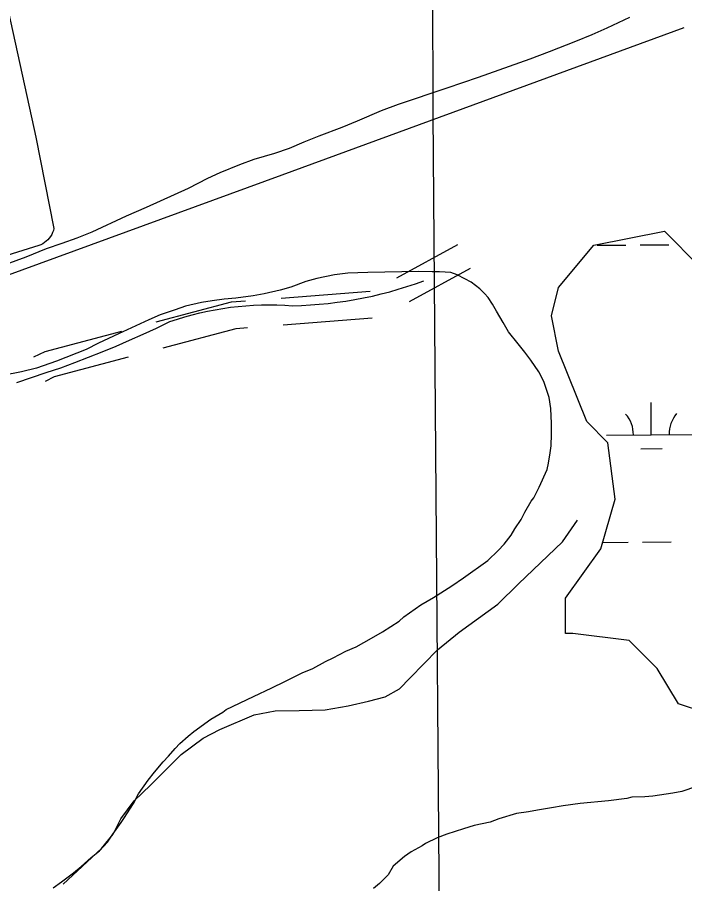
# Model space of a CAD drawing. Extents: x 3540316 to 3578335, y 553172 to 578787.
# Drawn here: x 3559793 to 3560540, y 568389 to 569359 of the extents above; entities that cross this region are included whole.
import ezdxf

# ---------------------------------------------------------------- set-up
doc = ezdxf.new("R2010")
doc.units = 0
for name, color, linetype in [('V-DTCH-CNTR', 7, 'Continuous'), ('V-GRID-MAJR', 7, 'Continuous'), ('V-ROAD-CNTR', 7, 'Continuous'), ('V-SITE-VEGE', 7, 'Continuous'), ('V-TOPO-SHOR', 7, 'Continuous'), ('V-WETL-SWMP', 7, 'Continuous')]:
    doc.layers.add(name, color=color, linetype=linetype)

msp = doc.modelspace()

# ---------------------------------------------------------------- linework, layer by layer
at = {"layer": 'V-DTCH-CNTR'}
for points in [[(3559769.6240000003, 569424.492), (3559813.666, 569224.6190000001), (3559834.132, 569122.393), (3559833.483, 569120.069), (3559832.6240000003, 569117.812), (3559831.566, 569115.6410000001), (3559830.3140000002, 569113.574), (3559828.883, 569111.631), (3559827.2770000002, 569109.8250000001), (3559825.518, 569108.172), (3559823.613, 569106.685), (3559821.5840000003, 569105.376), (3559819.441, 569104.258), (3559817.2090000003, 569103.339), (3559721.414, 569073.661)], [(3559792.568, 568950.169), (3559808.911, 568955.854), (3559825.319, 568961.3420000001), (3559841.793, 568966.635), (3559857.362, 568972.359), (3559872.855, 568978.292), (3559888.264, 568984.432), (3559903.592, 568990.78), (3559918.8310000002, 568997.334), (3559933.98, 569004.0920000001), (3559949.037, 569011.056), (3559963.997, 569018.2220000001), (3559972.255, 569020.986), (3559980.58, 569023.536), (3559988.971, 569025.871), (3559997.417, 569027.986), (3560005.916, 569029.883), (3560014.46, 569031.558), (3560023.0470000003, 569033.012), (3560031.667, 569034.243), (3560040.316, 569035.251), (3560048.989, 569036.031), (3560057.679, 569036.59), (3560066.381, 569036.922), (3560075.089, 569037.028), (3560083.795, 569036.91), (3560092.497, 569036.566), (3560101.187, 569035.9940000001), (3560111.204, 569036.322), (3560121.21, 569036.8690000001), (3560131.202, 569037.637), (3560141.176, 569038.626), (3560151.125, 569039.836), (3560161.046, 569041.268), (3560170.931, 569042.916), (3560180.778, 569044.784), (3560190.58, 569046.8690000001), (3560200.3370000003, 569049.171), (3560210.036, 569051.6900000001), (3560219.68, 569054.42), (3560229.261, 569057.365), (3560238.774, 569060.5210000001), (3560248.213, 569063.886)]]:
    msp.add_lwpolyline(points, dxfattribs=at)
at = {"layer": 'V-GRID-MAJR'}
msp.add_spline([(3560340.269, 558695.246), (3560293.573, 564752.677), (3560246.85, 570813.577), (3560200.127, 576874.4940000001), (3560200.1, 576877.944)], degree=3, dxfattribs=at)
at = {"layer": 'V-ROAD-CNTR'}
for points in [[(3560217.8875258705, 569067.2438391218), (3560286.1863892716, 569104.361764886)], [(3560232.213497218, 569040.8858918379), (3560300.5123606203, 569078.003817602)], [(3560088.33778497, 569044.6378843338), (3560188.041585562, 569052.32486896)], [(3559948.677064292, 569017.966937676), (3560032.93789577, 569040.3658928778), (3560048.455864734, 569041.5628904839)], [(3560090.6437803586, 569014.7259441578), (3560190.34758095, 569022.4129287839)], [(3559956.385048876, 568988.9729956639), (3560037.9878856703, 569010.665952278), (3560050.761860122, 569011.6509503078)], [(3559811.5733385, 568978.802016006), (3559824.325312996, 568984.9100037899), (3559910.020141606, 569007.6909582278)], [(3559824.53331258, 568951.7460701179), (3559834.7492921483, 568956.6400603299), (3559917.72812619, 568978.6970162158)]]:
    msp.add_lwpolyline(points, dxfattribs=at)
at = {"layer": 'V-SITE-VEGE'}
for p, q in [((3560453.549, 569346.938), (3560479.051, 569358.7669999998)), ((3560418.264, 569332.237), (3560436.725, 569339.6)), ((3560436.725, 569339.6), (3560453.549, 569346.938)), ((3560388.9450000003, 569320.355), (3560418.264, 569332.237)), ((3560367.214, 569312.4000000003), (3560388.9450000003, 569320.3550000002)), ((3560309.62, 569291.924), (3560367.214, 569312.4000000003)), ((3560274.296, 569279.956), (3560309.62, 569291.924)), ((3560219.946, 569261.708), (3560274.296, 569279.956)), ((3560200.9390000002, 569254.34), (3560219.946, 569261.708)), ((3560173.7970000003, 569243.033), (3560200.9390000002, 569254.34)), ((3560156.97, 569235.6950000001), (3560173.7970000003, 569243.033)), ((3560130.897, 569226.04), (3560156.97, 569235.6950000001)), ((3560114.065, 569219.2490000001), (3560130.897, 569226.04)), ((3560081.477, 569206.773), (3560097.779, 569212.4640000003)), ((3560097.779, 569212.464), (3560114.065, 569219.2489999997)), ((3560058.095, 569199.887), (3560081.477, 569206.773)), ((3560020.078, 569185.15), (3560042.338, 569194.202)), ((3560042.338, 569194.202), (3560058.095, 569199.887)), ((3560006.512, 569178.951), (3560020.078, 569185.15)), ((3559984.83, 569167.721), (3560006.512, 569178.9510000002)), ((3559937.625, 569146.299), (3559984.83, 569167.721)), ((3559915.3740000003, 569136.7000000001), (3559937.625, 569146.299)), ((3559876.857, 569118.678), (3559915.3740000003, 569136.7000000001)), ((3559860.025, 569111.887), (3559876.857, 569118.678)), ((3559825.792, 569099.933), (3559843.1780000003, 569106.187)), ((3559843.1780000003, 569106.187), (3559860.025, 569111.887)), ((3559802.986, 569090.872), (3559825.792, 569099.9329999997)), ((3559773.103, 569080.071), (3559802.986, 569090.872)), ((3560128.247, 569066.5480000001), (3560116.281, 569063.101)), ((3560148.393, 569070.657), (3560128.247, 569066.5480000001)), ((3560163.11, 569072.504), (3560148.393, 569070.657)), ((3560185.489, 569073.368), (3560163.11, 569072.504)), ((3560242.8140000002, 569074.181), (3560185.489, 569073.3679999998)), ((3560257.5640000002, 569073.845), (3560242.8140000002, 569074.181)), ((3560265.754, 569073.962), (3560257.5640000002, 569073.845)), ((3560278.329, 569073.049), (3560265.754, 569073.962)), ((3560285.4620000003, 569070.419), (3560278.329, 569073.0490000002)), ((3560294.2600000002, 569066.176), (3560285.4620000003, 569070.419)), ((3560301.412, 569062.454), (3560294.2600000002, 569066.176)), ((3560099.4420000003, 569056.855), (3560087.478, 569053.4100000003)), ((3560116.281, 569063.101), (3560099.4420000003, 569056.855)), ((3560310.804, 569054.942), (3560301.412, 569062.454)), ((3560056.989, 569046.969), (3560037.912, 569044.5160000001)), ((3560069.515, 569049.333), (3560056.989, 569046.9690000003)), ((3560087.478, 569053.4100000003), (3560069.515, 569049.333)), ((3560316.339, 569049.56), (3560310.804, 569054.942)), ((3560320.223, 569045.247), (3560316.339, 569049.56)), ((3559999.2090000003, 569039.5970000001), (3559981.2460000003, 569035.519)), ((3560011.198, 569041.405), (3559999.2090000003, 569039.5970000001)), ((3560024.821, 569043.238), (3560011.198, 569041.405)), ((3560037.912, 569044.5160000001), (3560024.821, 569043.238)), ((3560325.244, 569037.6730000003), (3560320.223, 569045.247)), ((3560329.721, 569030.0920000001), (3560325.244, 569037.6730000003)), ((3559969.832, 569031.534), (3559952.987, 569025.8340000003)), ((3559981.2460000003, 569035.519), (3559969.832, 569031.5339999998)), ((3560337.006, 569017.089), (3560329.721, 569030.0920000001)), ((3559940.509, 569020.196), (3559906.33, 569004.42)), ((3559952.987, 569025.834), (3559940.509, 569020.196)), ((3560343.156, 569006.802), (3560337.006, 569017.089)), ((3559906.33, 569004.42), (3559884.085, 568994.276)), ((3560353.7260000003, 568993.299), (3560343.156, 569006.802)), ((3559884.085, 568994.276), (3559869.99, 568986.975)), ((3560361.5, 568984.126), (3560353.7260000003, 568993.299)), ((3559869.99, 568986.975), (3559836.862, 568973.9459999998)), ((3560368.185, 568974.935), (3560361.5, 568984.1260000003)), ((3559836.862, 568973.946), (3559814.59, 568965.985)), ((3560377.106, 568961.959), (3560368.185, 568974.935)), ((3559797.716, 568961.922), (3559777.025, 568957.806)), ((3559814.59, 568965.985), (3559797.716, 568961.922)), ((3560382.719, 568951.117), (3560377.106, 568961.959)), ((3560388.435, 568933.178), (3560382.719, 568951.117)), ((3560390.2460000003, 568921.189), (3560388.435, 568933.178)), ((3560391.0300000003, 568904.273), (3560390.2460000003, 568921.189)), ((3560391.2, 568892.261), (3560391.0300000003, 568904.273)), ((3560390.842, 568879.15), (3560391.2, 568892.261)), ((3560389.859, 568871.491), (3560390.842, 568879.15)), ((3560387.8370000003, 568859.995), (3560389.859, 568871.491)), ((3560377.296, 568833.086), (3560386.299, 568852.8740000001)), ((3560386.299, 568852.8740000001), (3560387.8370000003, 568859.995)), ((3560371.461, 568820.991), (3560377.296, 568833.086)), ((3560361.3140000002, 568805.01), (3560368.24, 568817.122)), ((3560368.24, 568817.122), (3560371.461, 568820.991)), ((3560357.062, 568796.757), (3560361.3140000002, 568805.01)), ((3560350.111, 568786.286), (3560357.062, 568796.757)), ((3560345.845, 568779.126), (3560350.111, 568786.286)), ((3560338.341, 568769.189), (3560345.845, 568779.126)), ((3560331.343, 568761.99), (3560338.341, 568769.189)), ((3560320.034, 568750.908), (3560331.343, 568761.99)), ((3560292.464, 568731.403), (3560320.034, 568750.908)), ((3560279.482, 568722.482), (3560292.464, 568731.4030000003)), ((3560258.916, 568709.631), (3560279.482, 568722.482)), ((3560244.8340000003, 568701.24), (3560258.916, 568709.631)), ((3560225.91, 568687.865), (3560244.8340000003, 568701.24)), ((3560202.12, 568671.145), (3560220.522, 568682.876)), ((3560220.522, 568682.876), (3560225.91, 568687.865)), ((3560189.665, 568663.868), (3560202.12, 568671.145)), ((3560172.326, 568654.339), (3560189.665, 568663.868)), ((3560160.929, 568649.262), (3560172.326, 568654.339)), ((3560138.1550000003, 568638.019), (3560146.8370000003, 568641.963)), ((3560146.8370000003, 568641.963), (3560160.929, 568649.262)), ((3560112.125, 568625.09), (3560124.0670000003, 568630.1730000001)), ((3560124.0670000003, 568630.1730000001), (3560138.1550000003, 568638.019)), ((3560092.6040000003, 568615.527), (3560112.125, 568625.09)), ((3560077.965, 568608.22), (3560092.6040000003, 568615.527)), ((3560057.347, 568598.6460000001), (3560077.965, 568608.22)), ((3560026.9760000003, 568584.017), (3560057.347, 568598.6460000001)), ((3560023.193, 568581.232), (3560026.9760000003, 568584.0169999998)), ((3559990.736, 568559.474), (3560009.651, 568573.394)), ((3560009.651, 568573.394), (3560023.193, 568581.232)), ((3559975.089, 568546.145), (3559984.254, 568554.468)), ((3559984.254, 568554.468), (3559990.736, 568559.474)), ((3559969.707, 568540.61), (3559975.089, 568546.145)), ((3559962.187, 568531.764), (3559969.707, 568540.61)), ((3559946.602, 568514.0700000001), (3559956.268, 568525.6730000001)), ((3559956.268, 568525.6730000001), (3559962.187, 568531.764)), ((3559939.628, 568505.234), (3559946.602, 568514.0700000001)), ((3559928.9280000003, 568489.79), (3559939.628, 568505.234)), ((3560553.522, 568498.1140000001), (3560537.22, 568492.4200000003)), ((3559923.076, 568478.7870000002), (3559928.9280000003, 568489.79)), ((3560475.627, 568484.449), (3560454.911, 568481.969)), ((3560481.062, 568486.1630000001), (3560475.627, 568484.449)), ((3560495.806, 568486.372), (3560481.062, 568486.1630000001)), ((3560504.532, 568487.044), (3560495.806, 568486.3719999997)), ((3560526.87, 568490.636), (3560504.532, 568487.0440000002)), ((3560537.22, 568492.4200000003), (3560526.87, 568490.636)), ((3559912.39, 568462.251), (3559923.076, 568478.7870000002)), ((3560404.207, 568476.333), (3560391.1350000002, 568473.964)), ((3560423.284, 568478.7910000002), (3560404.207, 568476.3330000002)), ((3560454.911, 568481.969), (3560423.284, 568478.7910000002)), ((3560351.903, 568467.947), (3560332.3340000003, 568461.661)), ((3560365.528, 568469.777), (3560351.903, 568467.947)), ((3560375.332, 568471.555), (3560365.528, 568469.777)), ((3560391.1350000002, 568473.964), (3560375.332, 568471.555)), ((3559900.0810000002, 568444.601), (3559909.177, 568457.838)), ((3559909.177, 568457.838), (3559912.39, 568462.251)), ((3560322.5530000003, 568458.247), (3560304.588, 568454.17)), ((3560332.3340000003, 568461.661), (3560322.5530000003, 568458.247)), ((3560292.6240000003, 568450.723), (3560274.147, 568444.454)), ((3560304.588, 568454.17), (3560292.6240000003, 568450.723)), ((3559894.2, 568435.7830000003), (3559900.0810000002, 568444.601)), ((3560263.282, 568440.477), (3560250.2630000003, 568434.286)), ((3560274.147, 568444.454), (3560263.282, 568440.477)), ((3559885.057, 568425.819), (3559894.2, 568435.7830000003)), ((3560246.48, 568431.5), (3560234.0160000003, 568424.7710000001)), ((3560250.2630000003, 568434.286), (3560246.48, 568431.5000000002)), ((3559864.551, 568408.604), (3559875.876, 568418.594)), ((3559875.876, 568418.594), (3559885.057, 568425.819)), ((3560226.443, 568419.7490000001), (3560214.04, 568408.651)), ((3560234.0160000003, 568424.7710000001), (3560226.443, 568419.7490000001)), ((3559855.916, 568401.38), (3559864.551, 568408.604)), ((3560214.04, 568408.651), (3560208.166, 568399.283)), ((3559842.406, 568391.36), (3559855.916, 568401.38)), ((3560208.166, 568399.283), (3560198.477, 568389.318)), ((3559833.218, 568384.677), (3559842.406, 568391.36)), ((3560198.477, 568389.318), (3560192.003, 568383.763))]:
    msp.add_line(p, q, dxfattribs=at)
at = {"layer": 'V-TOPO-SHOR'}
for points in [[(3558283.069, 568459.2710000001), (3558720.454, 568613.1950000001), (3559039.508, 568730.553), (3559337.375, 568838.546), (3559368.974, 568849.415), (3559382.49, 568855.952), (3559395.069, 568864.7440000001), (3559404.404, 568878.482), (3559417.841, 568923.571), (3559423.528, 568938.62), (3559443.3140000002, 568951.139), (3559662.251, 569026.743), (3560089.636, 569182.34), (3560539.569, 569347.323)], [(3559844.3510000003, 568388.814), (3559887.347, 568428.416), (3559900.276, 568444.47), (3559909.109, 568461.827), (3559923.7970000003, 568481.99), (3559942.151, 568499.48), (3559976.6010000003, 568533.974), (3560001.298, 568552.007), (3560019.758, 568561.7880000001), (3560058.085, 568578.192), (3560081.61, 568582.602), (3560108.8200000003, 568582.977), (3560137.838, 568583.833), (3560163.628, 568588.273), (3560186.234, 568593.5750000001), (3560204.764, 568598.367), (3560220.972, 568607.208), (3560233.045, 568619.623), (3560263.4560000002, 568650.886), (3560287.676, 568670.725), (3560331.237, 568702.172), (3560354.058, 568724.715), (3560403.302, 568771.661), (3560420.202, 568795.934)]]:
    msp.add_lwpolyline(points, dxfattribs=at)
at = {"layer": 'V-WETL-SWMP'}
for p, q in [((3560438.5789064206, 569103.7312858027), (3560517.5549065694, 569119.5262837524)), ((3560517.5549065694, 569119.5262837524), (3560557.042905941, 569080.0392923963)), ((3560399.09090576, 569056.3462948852), (3560438.5789064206, 569103.7312858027)), ((3560442.437784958, 569103.678848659), (3560474.4368341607, 569103.9255249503)), ((3560490.436358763, 569104.0488630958), (3560522.4354079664, 569104.295539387)), ((3560391.193905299, 569024.7563012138), (3560399.09090576, 569056.3462948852)), ((3560399.0909047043, 568985.2683093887), (3560391.193905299, 569024.7563012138)), ((3560430.6819034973, 568906.2923259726), (3560399.0909047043, 568985.2683093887)), ((3560502.9189200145, 568891.5347940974), (3560502.641409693, 568927.533720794)), ((3560454.3739031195, 568882.5993311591), (3560430.6819034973, 568906.2923259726)), ((3560452.920405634, 568891.1493623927), (3560552.9174343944, 568891.920225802)), ((3560462.2719021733, 568819.4193441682), (3560454.37390312, 568882.5993311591)), ((3560491.038228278, 568876.0117505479), (3560515.0375151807, 568876.1967577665)), ((3560446.476901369, 568764.1363552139), (3560462.2719021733, 568819.4193441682)), ((3560448.449451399, 568771.0403410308), (3560477.001299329, 568771.2604433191)), ((3560493.000823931, 568771.3837814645), (3560524.9998731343, 568771.6304577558)), ((3560406.988900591, 568708.8533659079), (3560446.476901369, 568764.1363552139)), ((3560406.9889000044, 568669.3653739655), (3560406.988900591, 568708.8533659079)), ((3560414.886899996, 568669.3653740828), (3560406.9889000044, 568669.3653739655)), ((3560478.06689981, 568661.4673766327), (3560414.886899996, 568669.3653740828)), ((3560509.6568993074, 568629.8773835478), (3560478.06689981, 568661.4673766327)), ((3560533.349898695, 568590.3893919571), (3560509.656899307, 568629.8773835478)), ((3560580.735898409, 568574.5943958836), (3560533.349898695, 568590.3893919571))]:
    msp.add_line(p, q, dxfattribs=at)
for centre, radius, start, end in [((3560447.673965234, 568891.583735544), 35.24628790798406, 359.6698565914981, 41.21351492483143), ((3560558.156554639, 568892.4354307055), 35.24628790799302, 139.6698534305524, 181.21351176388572)]:
    msp.add_arc(centre, radius, start, end, dxfattribs=at)

doc.saveas('drawing.dxf')
